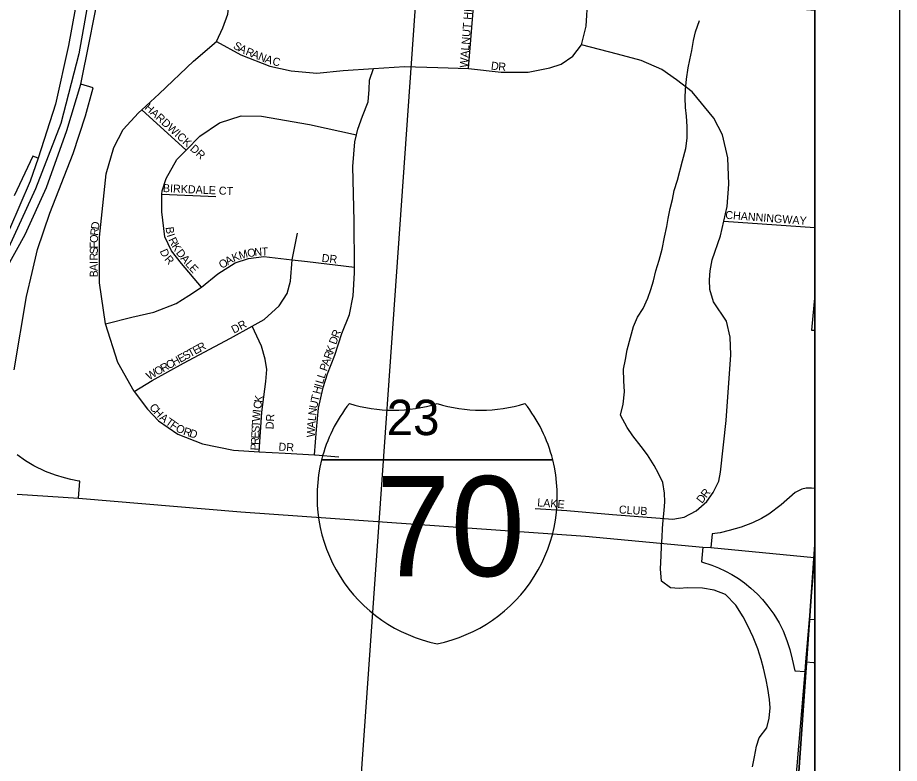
# Model space of a CAD drawing. Extents: x 0 to 34, y 0 to 22.
# Drawn here: x 8.457 to 9.5, y 18.975 to 19.857 of the extents above; entities that cross this region are included whole.
import ezdxf

# ---------------------------------------------------------------- set-up
doc = ezdxf.new("R2010")
doc.units = 0
for name, color, linetype in [('GM_X_City_Street', 7, 'Continuous'), ('GM_X_City_Street_Text', 7, 'Continuous'), ('GM_X_Corporation', 7, 'Continuous'), ('GM_X_Interchange_Ramps', 7, 'Continuous'), ('GM_X_Interstate_Location', 7, 'Continuous'), ('GM_X_Interstate_Route', 7, 'Continuous'), ('GM_X_Interstate_Shield', 7, 'Continuous'), ('GM_X_Minor_River', 7, 'Continuous'), ('GM_X_Section', 7, 'Continuous'), ('GM_X_Section_Text', 7, 'Continuous'), ('GM_X_Township', 7, 'Continuous'), ('SH_Data', 7, 'Continuous')]:
    doc.layers.add(name, color=color, linetype=linetype)

msp = doc.modelspace()

# ---------------------------------------------------------------- linework, layer by layer
at = {"layer": 'GM_X_City_Street'}
for points in [[(8.5949, 19.4144), (8.5759, 19.4488), (8.5611, 19.4943), (8.5542, 19.5428), (8.554, 19.5971), (8.5619, 19.6719), (8.5709, 19.7029), (8.5821, 19.7241), (8.6001, 19.744), (8.6041, 19.7477), (8.6246, 19.7665), (8.6651, 19.8049), (8.6925, 19.8284), (8.7001, 19.8444), (8.7058, 19.8608), (8.7077, 19.8775), (8.7115, 19.9328)], [(8.9904, 19.7964), (8.9984, 19.8939)], [(8.6925, 19.8284), (8.7211, 19.8124), (8.7557, 19.799), (8.7809, 19.7937), (8.811, 19.791), (8.8422, 19.7941), (8.878, 19.7964), (8.9146, 19.7987), (8.9543, 19.7975), (8.9904, 19.7964), (9.0289, 19.7922), (9.0609, 19.7922), (9.0865, 19.7971), (9.1002, 19.8017), (9.1139, 19.8108), (9.1242, 19.8242), (9.1295, 19.8463), (9.1317, 19.8791)], [(9.0692, 19.2762), (9.1067, 19.2736), (9.1607, 19.2688), (9.2069, 19.2653), (9.2322, 19.2635), (9.2455, 19.2657), (9.2596, 19.2731), (9.2722, 19.2844), (9.2799, 19.2949), (9.2864, 19.3082), (9.2884, 19.3192), (9.2951, 19.3803), (9.3008, 19.4576), (9.2999, 19.4785), (9.2954, 19.4974), (9.2803, 19.5205), (9.2759, 19.535), (9.2756, 19.5464), (9.2761, 19.557), (9.2785, 19.5703), (9.2886, 19.5986), (9.2924, 19.6157), (9.2962, 19.6331), (9.2983, 19.6597), (9.2971, 19.6908), (9.291, 19.7179), (9.2806, 19.7377), (9.2548, 19.7687), (9.2366, 19.783), (9.2191, 19.7952), (9.1947, 19.8059), (9.1665, 19.8135), (9.1242, 19.8242)], [(8.8083, 19.3397), (8.8105, 19.3693), (8.8131, 19.3947), (8.8186, 19.419), (8.8237, 19.4352), (8.8322, 19.4575), (8.8405, 19.4829), (8.8498, 19.5056), (8.8542, 19.5276), (8.8556, 19.5549), (8.8555, 19.5614), (8.8551, 19.6157), (8.8538, 19.6806), (8.856, 19.7095), (8.858, 19.7181), (8.8596, 19.7246), (8.865, 19.7401), (8.8716, 19.7568), (8.8729, 19.7716), (8.8734, 19.7826), (8.878, 19.7964)], [(8.6041, 19.7477), (8.6564, 19.6998)], [(8.6745, 19.5377), (8.6509, 19.5658), (8.6393, 19.5807), (8.6312, 19.5975), (8.6277, 19.6268), (8.6279, 19.6476), (8.628, 19.6518), (8.633, 19.6662), (8.6454, 19.6888), (8.6564, 19.6998), (8.6729, 19.7163), (8.6958, 19.732), (8.7216, 19.7405), (8.7458, 19.7402), (8.8025, 19.7301), (8.858, 19.7181)], [(8.6279, 19.6476), (8.6915, 19.6451)], [(9.2924, 19.6157), (9.4, 19.6083)], [(8.782, 19.57), (8.7883, 19.6015)], [(8.5611, 19.4943), (8.5924, 19.5022), (8.6185, 19.5084), (8.6448, 19.5183), (8.6596, 19.5281), (8.6737, 19.537), (8.6745, 19.5377), (8.6939, 19.5535), (8.7145, 19.5666), (8.7301, 19.5718), (8.7483, 19.5739), (8.782, 19.57), (8.8001, 19.568), (8.8555, 19.5614)], [(8.5949, 19.4144), (8.6162, 19.4275), (8.6535, 19.448), (8.7091, 19.4774), (8.7347, 19.4916), (8.749, 19.4994), (8.7666, 19.5156), (8.7762, 19.5303), (8.7798, 19.5447), (8.782, 19.57)], [(8.7429, 19.3432), (8.746, 19.3901), (8.7509, 19.4261), (8.7518, 19.4405), (8.7501, 19.4527), (8.7457, 19.4679), (8.7347, 19.4916)], [(8.5949, 19.4144), (8.6109, 19.3934), (8.624, 19.3796), (8.6466, 19.3638), (8.676, 19.3525), (8.7126, 19.3449), (8.7429, 19.3432), (8.7735, 19.3416), (8.8083, 19.3397), (8.8091, 19.3397), (8.8371, 19.3371)], [(9.389, 19.089), (9.3895, 19.0947), (9.3937, 19.1448), (9.3979, 19.1953), (9.3994, 19.2179), (9.4, 19.2273)], [(9.3648, 18.7742), (9.365, 18.7853), (9.3669, 18.818), (9.3694, 18.8494), (9.3736, 18.9068), (9.3885, 19.0834), (9.389, 19.089)]]:
    msp.add_lwpolyline(points, dxfattribs=at)
at = {"layer": 'GM_X_Corporation'}
msp.add_line((9.4, 19.4868), (9.4, 19.5292), dxfattribs=at)
msp.add_lwpolyline([(9.4, 19.5292), (9.3959, 19.487), (9.4, 19.4868)], dxfattribs=at)
at = {"layer": 'GM_X_Interchange_Ramps'}
for points in [[(8.4436, 19.5593), (8.4661, 19.5999), (8.4914, 19.6555), (8.5156, 19.7229), (8.5318, 19.7777), (8.5421, 19.8286), (8.5626, 19.9333), (8.6565, 20.4816), (8.6904, 20.6796), (8.6986, 20.7273), (8.6987, 20.7277), (8.709, 20.7908), (8.7268, 20.9)], [(8.697, 20.9), (8.6755, 20.7785), (8.6665, 20.7273), (8.6568, 20.6676), (8.6329, 20.5203), (8.5377, 19.9336), (8.5174, 19.8236), (8.5019, 19.7544), (8.4814, 19.6904), (8.4719, 19.663), (8.4476, 19.6063)], [(8.4533, 19.44), (8.4679, 19.5267), (8.4744, 19.555), (8.4809, 19.5825), (8.4954, 19.6255), (8.523, 19.6959), (8.5375, 19.7405), (8.5467, 19.7736), (8.5318, 19.7777)], [(8.4814, 19.6904), (8.4752, 19.6927), (8.4533, 19.6457)], [(8.5293, 19.2882), (8.5307, 19.3083), (8.5297, 19.3084), (8.5202, 19.3104), (8.5125, 19.3124), (8.502, 19.3154), (8.4902, 19.3197), (8.4763, 19.3263), (8.4665, 19.3324), (8.4568, 19.3395)], [(9.4, 19.2995), (9.3961, 19.3), (9.3897, 19.3), (9.3846, 19.2988), (9.3768, 19.2948), (9.3601, 19.2805), (9.3458, 19.2695), (9.3368, 19.2641), (9.3264, 19.2591), (9.3129, 19.2539), (9.2989, 19.2499), (9.288, 19.2473), (9.2786, 19.2462), (9.277, 19.2299)], [(9.2677, 19.2305), (9.266, 19.213), (9.2782, 19.209), (9.2863, 19.2058), (9.2942, 19.2021), (9.3018, 19.198), (9.3097, 19.1931), (9.3168, 19.188), (9.3245, 19.1819), (9.3322, 19.1747), (9.3382, 19.1684), (9.3446, 19.1607), (9.3516, 19.1509), (9.3577, 19.1408), (9.3624, 19.1314), (9.3671, 19.1199), (9.3705, 19.1093), (9.3732, 19.0977), (9.3765, 19.0842), (9.3885, 19.0834)], [(9.4, 19.1444), (9.3937, 19.1448)], [(9.3895, 19.0947), (9.3983, 19.0941), (9.4, 19.0939)]]:
    msp.add_lwpolyline(points, dxfattribs=at)
at = {"layer": 'GM_X_Interstate_Route'}
for points in [[(8.6809, 20.727), (8.6471, 20.5176), (8.6121, 20.3042), (8.5692, 20.0743), (8.551, 19.9336), (8.5296, 19.8139), (8.5082, 19.7315), (8.4785, 19.6541), (8.4423, 19.575), (8.3822, 19.4765), (8.3443, 19.4226), (8.2928, 19.3608), (8.2434, 19.3078)], [(8.4568, 19.2928), (8.4568, 19.2928), (8.5293, 19.2882)], [(8.5293, 19.2882), (8.7214, 19.272), (9.1288, 19.2435), (9.2677, 19.2305), (9.277, 19.2299), (9.3994, 19.2179), (9.4, 19.2178)]]:
    msp.add_lwpolyline(points, dxfattribs=at)
at = {"layer": 'GM_X_Interstate_Shield'}
for p, q in [((8.8167, 19.3336), (9.09, 19.3336)), ((9.09, 19.3336), (8.8167, 19.3336)), ((9.09, 19.3336), (8.8167, 19.3336))]:
    msp.add_line(p, q, dxfattribs=at)
for centre, start, end in [((8.9889, 19.2901), 141.669, 165.8066), ((8.9015, 19.57), 253.0091, 286.9909), ((9.0052, 19.57), 253.0091, 286.9909), ((8.9179, 19.2901), 14.1934, 38.331), ((8.9889, 19.2901), 165.8066, 258.463), ((8.9179, 19.2901), 281.537, 14.1934)]:
    msp.add_arc(centre, 0.1776, start, end, dxfattribs=at)
at = {"layer": 'GM_X_Minor_River'}
for points in [[(9.1761, 19.4523), (9.1781, 19.4637), (9.1819, 19.4781), (9.1854, 19.4913), (9.1904, 19.5023), (9.1969, 19.5125), (9.2026, 19.5246), (9.2061, 19.5352), (9.2092, 19.5451), (9.2119, 19.5572), (9.2158, 19.5697), (9.2196, 19.5826), (9.2224, 19.597), (9.2251, 19.6095), (9.2267, 19.619), (9.229, 19.6307), (9.2317, 19.6414), (9.2337, 19.652), (9.2375, 19.6645), (9.2434, 19.6872), (9.2476, 19.7016), (9.2492, 19.7141), (9.2489, 19.7278), (9.2482, 19.74), (9.2471, 19.7502), (9.2468, 19.7616), (9.2469, 19.7715), (9.2481, 19.7836), (9.2501, 19.7973), (9.2524, 19.8067), (9.2544, 19.8177), (9.2567, 19.8295), (9.259, 19.8397), (9.2637, 19.853)], [(9.3263, 18.9704), (9.3286, 18.9822), (9.331, 18.9951), (9.3341, 19.0049), (9.3432, 19.0166), (9.3459, 19.028), (9.3471, 19.0401), (9.3464, 19.05), (9.3446, 19.0633), (9.3424, 19.0736), (9.3395, 19.0873), (9.3365, 19.0975), (9.3328, 19.1101), (9.3272, 19.1238), (9.3209, 19.1371), (9.3153, 19.1481), (9.3067, 19.1618), (9.2943, 19.1745), (9.2811, 19.1795), (9.2671, 19.1818), (9.2493, 19.1823), (9.2395, 19.1816), (9.2293, 19.1821), (9.2187, 19.1901), (9.2177, 19.2045), (9.2182, 19.2201), (9.2186, 19.2315), (9.2194, 19.2421), (9.2199, 19.2523), (9.2207, 19.2622), (9.2219, 19.2736), (9.2227, 19.2838), (9.2224, 19.2941), (9.2202, 19.3066), (9.215, 19.3173), (9.2101, 19.3268), (9.2023, 19.3394), (9.1948, 19.3493), (9.1846, 19.3619), (9.1779, 19.3718), (9.1704, 19.3866), (9.1735, 19.3995), (9.1751, 19.4139), (9.1741, 19.4272), (9.1738, 19.4409), (9.1761, 19.4523)]]:
    msp.add_lwpolyline(points, dxfattribs=at)
at = {"layer": 'GM_X_Section'}
for p, q in [((9.4, 19.2334), (9.4, 19.8649)), ((9.4, 18.8449), (9.4, 19.2334))]:
    msp.add_line(p, q, dxfattribs=at)
msp.add_lwpolyline([(8.4159, 19.9436), (8.9298, 19.9037), (8.8584, 18.8902), (8.3382, 18.9328)], close=True, dxfattribs=at)
for points in [[(9.4, 19.8649), (8.9298, 19.9037), (8.8584, 18.8902), (9.3728, 18.8467), (9.4, 19.2334)], [(9.4, 19.2334), (9.3728, 18.8467), (9.4, 18.8449)]]:
    msp.add_lwpolyline(points, dxfattribs=at)
at = {"layer": 'GM_X_Township'}
msp.add_lwpolyline([(9.4, 17.8295), (9.4, 20.9), (4.4299, 20.9)], dxfattribs=at)
at = {"layer": 'SH_Data'}
for p, q in [((9.5, 21), (9.5, 14)), ((9.4, 20.9), (9.4, 14.1))]:
    msp.add_line(p, q, dxfattribs=at)

# ---------------------------------------------------------------- texts
at = {"layer": 'GM_X_City_Street_Text'}
for s, rotation, p in [('WALNUT HILLS BLVD', 85.6311, (8.9895, 19.797)), ('S', 328.6754, (8.7114, 19.8209)), ('A', 332.337, (8.7177, 19.8171)), ('R', 338.7113, (8.7261, 19.8128)), ('A', 338.7589, (8.7331, 19.81)), ('N', 338.7801, (8.7409, 19.807)), ('A', 340.6458, (8.749, 19.8039)), ('C', 347.0152, (8.7579, 19.8008)), ('D', 352.9211, (9.0166, 19.7953)), ('R', 355.9274, (9.0254, 19.7942)), ('HARDWICK DR', 317.8814, (8.6067, 19.7491)), ('BIRKDALE CT', 357.4845, (8.6289, 19.6503)), ('CHANNINGWAY', 355.7246, (9.2939, 19.6187)), ('D', 82.2378, (8.5532, 19.6057)), ('R', 83.1852, (8.5523, 19.5983)), ('B', 277.4021, (8.6322, 19.6086)), ('O', 88.0544, (8.5521, 19.5901)), ('I', 287.2533, (8.6335, 19.5994)), ('R', 295.6416, (8.6353, 19.594)), ('S', 89.9457, (8.5521, 19.5769)), ('F', 89.9707, (8.5521, 19.5836)), ('D', 294.2088, (8.6251, 19.5805)), ('K', 301.6254, (8.639, 19.5863)), ('D', 307.4261, (8.644, 19.5783)), ('O', 7.9817, (8.7295, 19.5732)), ('N', 5.0777, (8.7376, 19.5744)), ('T', 2.1039, (8.7458, 19.5751)), ('R', 89.9514, (8.552, 19.5694)), ('R', 311.7749, (8.6302, 19.5703)), ('A', 309.3763, (8.6493, 19.5714)), ('A', 30.1054, (8.7058, 19.5635)), ('K', 21.298, (8.7127, 19.5676)), ('M', 16.148, (8.7202, 19.5705)), ('DR', 353.9946, (8.8165, 19.5678)), ('I', 89.9669, (8.552, 19.5652)), ('A', 89.9587, (8.552, 19.5569)), ('L', 311.3412, (8.6548, 19.5647)), ('E', 311.8243, (8.6593, 19.5597)), ('O', 31.1924, (8.6987, 19.5592)), ('B', 89.9514, (8.552, 19.5494)), ('DR', 27.9014, (8.713, 19.4826)), ('D', 70.6181, (8.8339, 19.4692)), ('R', 69.0375, (8.8366, 19.477)), ('E', 28.8132, (8.6673, 19.4578)), ('R', 28.814, (8.6731, 19.461)), ('K', 70.6384, (8.8303, 19.459)), ('E', 28.8102, (8.6497, 19.4482)), ('S', 28.8264, (8.6556, 19.4514)), ('T', 28.8132, (8.6614, 19.4546)), ('R', 70.6292, (8.8278, 19.4519)), ('R', 28.814, (8.6293, 19.4369)), ('C', 28.814, (8.6359, 19.4405)), ('H', 28.8041, (8.6424, 19.4441)), ('P', 70.9343, (8.8228, 19.4377)), ('A', 70.6181, (8.825, 19.444)), ('W', 30.1995, (8.6127, 19.4275)), ('O', 28.8529, (8.622, 19.4329)), ('L', 73.3452, (8.8182, 19.4227)), ('L', 72.8008, (8.8201, 19.4291)), ('H', 75.9584, (8.8151, 19.4107)), ('I', 74.3729, (8.8171, 19.4187)), ('K', 80.5377, (8.7462, 19.4007)), ('T', 76.4341, (8.8129, 19.4018)), ('C', 309.0126, (8.6124, 19.3956)), ('C', 80.8291, (8.7451, 19.3933)), ('U', 78.2442, (8.8113, 19.3938)), ('H', 312.0057, (8.6174, 19.3893)), ('A', 321.0242, (8.6242, 19.382)), ('W', 86.3995, (8.7439, 19.3786)), ('I', 83.2544, (8.7446, 19.3893)), ('DR', 86.989, (8.7598, 19.3695)), ('L', 84.1426, (8.8097, 19.3791)), ('N', 83.3629, (8.8103, 19.3857)), ('T', 325.0794, (8.6313, 19.3763)), ('F', 325.1323, (8.6367, 19.3725)), ('O', 332.0853, (8.6433, 19.3681)), ('T', 86.8605, (8.7435, 19.372)), ('A', 84.9006, (8.8089, 19.3708)), ('R', 342.5817, (8.6524, 19.3634)), ('D', 342.1871, (8.6595, 19.3612)), ('E', 86.8605, (8.7428, 19.3586)), ('S', 86.8293, (8.7432, 19.3653)), ('W', 88.7557, (8.8087, 19.3602)), ('R', 86.8439, (8.7424, 19.3511)), ('DR', 356.9776, (8.7656, 19.3445)), ('P', 86.8293, (8.742, 19.3445)), ('D', 52.2822, (9.2666, 19.2813)), ('R', 52.2914, (9.2717, 19.2879)), ('LAKE', 355.3669, (9.0715, 19.2787)), ('CLUB', 356.3449, (9.1681, 19.2703))]:
    msp.add_text(s, height=0.00947, rotation=rotation, dxfattribs=at).set_placement(p)
at = {"layer": 'GM_X_Interstate_Location'}
for s in ['-', '.', ',']:
    msp.add_text(s, height=0.000189, dxfattribs=at).set_placement((8.9533, 19.2581))
msp.add_text('70', height=0.000189, rotation=0, dxfattribs=at).set_placement((8.9146, 19.2188))
at = {"layer": 'GM_X_Interstate_Shield'}
msp.add_text('70', height=0.11837, dxfattribs=at).set_placement((8.8812, 19.196))
at = {"layer": 'GM_X_Section_Text'}
msp.add_text('23', height=0.04186, rotation=0, dxfattribs=at).set_placement((8.8938, 19.3628))

doc.saveas('drawing.dxf')
